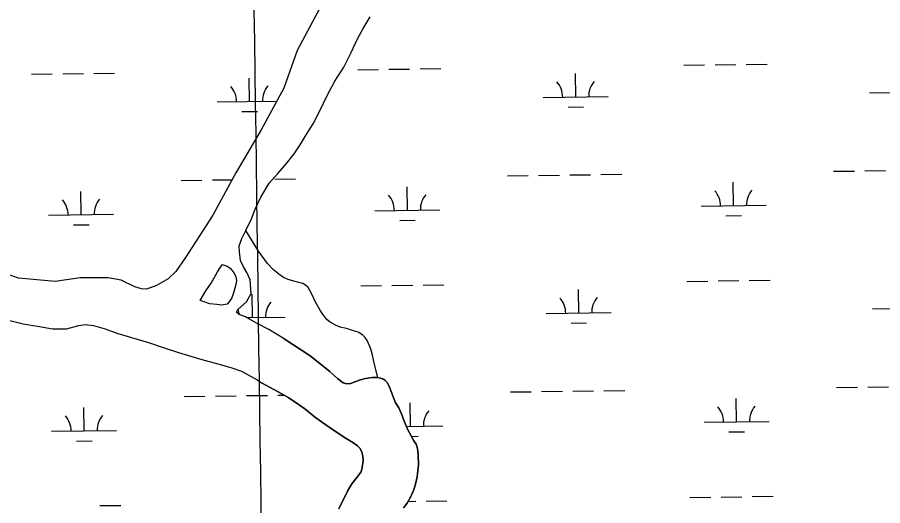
# Model space of a CAD drawing. Extents: x 3767014 to 3805179, y 361544 to 387384.
# Drawn here: x 3784085 to 3785416, y 370409 to 371161 of the extents above; entities that cross this region are included whole.
import ezdxf

# ---------------------------------------------------------------- set-up
doc = ezdxf.new("R2010")
doc.units = 0
for name, color, linetype in [('V-GRID-MAJR', 7, 'Continuous'), ('V-RIVR-EDGE', 7, 'Continuous'), ('V-TOPO-SHOR', 7, 'Continuous'), ('V-WETL-SWMP', 7, 'Continuous')]:
    doc.layers.add(name, color=color, linetype=linetype)

msp = doc.modelspace()

# ---------------------------------------------------------------- linework, layer by layer
at = {"layer": 'V-GRID-MAJR'}
msp.add_spline([(3784505.154, 367149.462), (3784421.458, 373206.305), (3784337.716, 379266.522), (3784253.973, 385326.739), (3784253.926, 385330.111)], degree=3, dxfattribs=at)
at = {"layer": 'V-RIVR-EDGE'}
msp.add_spline([(3785266.865, 377529.211), (3785342.8, 377494.248), (3785391.258, 377467.439), (3785439.72, 377442.249), (3785475.246, 377418.707), (3785525.316, 377389.469), (3785575.383, 377359.422), (3785621.413, 377331.811), (3785722.351, 377269.288), (3785796.661, 377231.094), (3785852.385, 377199.415), (3785928.324, 377166.069), (3785964.678, 377149.804), (3786028.506, 377124.576), (3786060.018, 377113.175), (3786092.316, 377092.068), (3786117.34, 377073.405), (3786135.083, 377053.143), (3786154.458, 377039.347), (3786176.258, 377024.735), (3786206.946, 377006.867), (3786256.211, 376979.248), (3786328.098, 376942.677), (3786374.949, 376919.917), (3786491.265, 376862.208), (3786553.467, 376833.749), (3786619.713, 376805.279), (3786729.589, 376759.718), (3786796.656, 376736.099), (3786845.136, 376718.187), (3786867.767, 376712.469), (3787003.51, 376661.992), (3787089.16, 376631.048), (3787163.496, 376603.367), (3787230.559, 376578.13), (3787257.223, 376568.359), (3787300.044, 376551.27), (3787354.992, 376532.533), (3787409.127, 376512.181), (3787544.074, 376466.558), (3787612.756, 376442.126), (3787657.197, 376425.841), (3787730.724, 376398.162), (3787781.63, 376380.244), (3787834.96, 376361.511), (3787891.524, 376341.961), (3787940, 376322.432), (3787998.976, 376297.215), (3788050.697, 376281.721), (3788117.768, 376259.719), (3788176.757, 376240.164), (3788221.198, 376223.879), (3788259.981, 376209.226), (3788406.252, 376164.383), (3788541.215, 376125.23), (3788606.67, 376104.041), (3788679.39, 376077.173), (3788748.889, 376055.974), (3788871.693, 376005.528), (3788969.454, 375966.467), (3789047.013, 375933.926), (3789119.723, 375903.014), (3789155.253, 375881.09), (3789182.716, 375867.274), (3789214.225, 375854.256), (3789257.04, 375834.74), (3789281.286, 375828.21), (3789303.105, 375821.686), (3789328.955, 375809.491), (3789367.724, 375789.177), (3789414.577, 375767.225), (3789468.708, 375745.255), (3789509.105, 375728.981), (3789555.157, 375710.266), (3789585.849, 375694.015), (3789620.578, 375675.328), (3789681.97, 375646.062), (3789753.859, 375610.3), (3789792.633, 375591.603), (3789842.712, 375566.408), (3789897.64, 375539.584), (3789938.019, 375516.03), (3789968.727, 375506.25), (3790004.289, 375497.265), (3790030.972, 375494.773), (3790047.128, 375487.455), (3790077.007, 375469.589), (3790124.633, 375433.077), (3790192.442, 375382.768), (3790252.165, 375332.478), (3790290.91, 375302.459), (3790337.741, 375271.611), (3790406.357, 375220.491), (3790469.329, 375175.855), (3790570.248, 375106.054), (3790647.751, 375050.868), (3790691.367, 375028.115), (3790744.667, 374997.251), (3790806.838, 374955.852), (3790873.863, 374915.249), (3790932, 374877.903), (3791002.231, 374825.97), (3791052.265, 374782.175), (3791082.927, 374753.793), (3791131.331, 374705.149), (3791170.05, 374664.616), (3791192.631, 374638.681), (3791220.891, 374620.01), (3791288.67, 374557.569), (3791322.577, 374533.223), (3791362.944, 374504.817), (3791396.042, 374480.473), (3791434.785, 374449.645), (3791482.407, 374411.517), (3791534.052, 374365.291), (3791646.192, 374254.216), (3791707.514, 374196.644), (3791738.968, 374161.791), (3791773.65, 374123.694), (3791803.497, 374092.888), (3791829.321, 374070.18), (3791830.912, 374059.662), (3791837.316, 374032.958), (3791849.409, 374017.562), (3791884.123, 373992.405), (3791930.977, 373971.262), (3791954.393, 373955.838), (3791993.134, 373924.202), (3792026.979, 373874.785), (3792047.912, 373836.722), (3792063.186, 373799.482), (3792086.509, 373746.857), (3792112.249, 373690.181), (3792141.261, 373648.864), (3792158.993, 373624.558), (3792177.552, 373607.528), (3792214.702, 373586.409), (3792255.083, 373563.665), (3792301.119, 373538.48), (3792346.34, 373510.871), (3792382.671, 373485.71), (3792422.225, 373455.689), (3792479.537, 373411.875), (3792548.144, 373356.711), (3792619.168, 373298.307), (3792672.431, 373252.077), (3792709.534, 373212.357), (3792750.656, 373162.113), (3792839.385, 373068.08), (3792888.572, 373008.92), (3792945.027, 372945.699), (3792999.062, 372884.91), (3793053.898, 372820.884), (3793149.89, 372720.363), (3793208.761, 372653.092), (3793261.195, 372598.777), (3793315.232, 372538.796), (3793358.792, 372493.399), (3793409.592, 372432.618), (3793462.809, 372367.787), (3793498.283, 372323.219), (3793536.997, 372280.26), (3793578.124, 372232.443), (3793604.724, 372196.792), (3793668.438, 372125.466), (3793703.128, 372090.604), (3793760.41, 372034.66), (3793806.384, 371984.404), (3793839.438, 371942.268), (3793939.427, 371823.136), (3793981.333, 371763.186), (3794029.674, 371688.662), (3794050.609, 371651.408), (3794073.177, 371620.62), (3794178.796, 371488.535), (3794237.625, 371404.28), (3794268.243, 371358.106), (3794301.293, 371314.353), (3794332.724, 371269.794), (3794395.613, 371192), (3794429.476, 371149.862), (3794472.201, 371093.953), (3794523.788, 371024.274), (3794601.175, 370922.181), (3794640.679, 370871.942), (3794687.421, 370805.509), (3794733.389, 370752.828), (3794829.339, 370635.323), (3794895.463, 370557.521), (3794959.948, 370470.826), (3795013.158, 370403.569), (3795070.394, 370329.023), (3795159.854, 370203.448), (3795225.98, 370126.454), (3795296.13, 370041.363), (3795379.18, 369940.065), (3795459.001, 369841.201), (3795508.163, 369772.337), (3795554.103, 369708.333), (3795661.315, 369566.538), (3795715.338, 369500.897), (3795762.105, 369444.169), (3795798.366, 369390.703), (3795915.247, 369234.327), (3795963.601, 369165.465), (3796028.082, 369077.153), (3796043.387, 369052.853), (3796054.672, 369037.459), (3796077.242, 369007.48), (3796148.213, 368927.239), (3796183.677, 368878.627), (3796226.382, 368814.631), (3796275.531, 368740.105), (3796314.222, 368688.25), (3796353.714, 368633.158), (3796401.268, 368567.533), (3796456.873, 368487.33), (3796513.292, 368409.551), (3796545.533, 368365.8), (3796626.113, 368246.716), (3796670.449, 368188.377), (3796704.298, 368140.578), (3796751.041, 368074.145), (3796787.308, 368023.105), (3796838.907, 367958.278), (3796844.528, 367942.09), (3796845.295, 367925.104), (3796846.094, 367921.059), (3796852.559, 367919.425), (3796863.071, 367918.59), (3796875.166, 367904.003), (3796903.398, 367874.01), (3796931.629, 367844.017), (3796952.579, 367812.424), (3796982.392, 367767.87), (3797007.371, 367730.606), (3797037.194, 367690.095), (3797062.185, 367657.684), (3797075.869, 367631.77), (3797095.223, 367609.078), (3797126.665, 367569.372), (3797156.484, 367527.244), (3797212.099, 367451.085), (3797254.808, 367388.706), (3797302.183, 367327.228)], degree=3, dxfattribs=at)
at = {"layer": 'V-TOPO-SHOR'}
msp.add_line((3784381.294, 370719.944), (3784366.473, 370725.42), dxfattribs=at)
for points in [[(3784555.755, 371185.036), (3784515.309, 371110.309), (3784495.032, 371052.252), (3784459.948, 370987.889), (3784421.005, 370922.036), (3784385.57, 370856.412), (3784343.463, 370791.275), (3784328.898, 370769.683), (3784316.833, 370758.532), (3784299.057, 370748.167), (3784283.629, 370742.515), (3784276.002, 370743.029), (3784265.584, 370746.479), (3784244.514, 370756.572), (3784224.544, 370759.951), (3784181.569, 370760.103), (3784143.228, 370754.723), (3784086.687, 370759.679), (3784033.998, 370778.225)], [(3784424.048, 370711.203), (3784437.731, 370723.267), (3784444.739, 370735.822), (3784443.379, 370757.186), (3784437.938, 370768.469), (3784432.75, 370777.197), (3784428.541, 370786.858), (3784426.651, 370799.959), (3784426.252, 370809.201), (3784430.364, 370820.558), (3784436.738, 370833.126), (3784445.466, 370850.731), (3784450.951, 370865.872), (3784459.378, 370884.119), (3784472.352, 370905.752), (3784485.797, 370921.006), (3784499.242, 370936.259), (3784511.088, 370951.236), (3784520.04, 370965.013), (3784529.34, 370980.056), (3784540.289, 370997.284), (3784551.01, 371018.02), (3784561.78, 371040.664), (3784573.489, 371062.648), (3784587.098, 371084.264), (3784598.505, 371106.895), (3784608.597, 371127.965), (3784616.97, 371143.986), (3784627.935, 371161.849)], [(3784639.59, 370606.669), (3784634.187, 370629.006), (3784632.162, 370638.857), (3784629.147, 370648.681), (3784627.13, 370654.274), (3784623.239, 370663.484), (3784620.351, 370668.166), (3784616.392, 370672.127), (3784609.157, 370676.501), (3784602.173, 370678.705), (3784591.396, 370682.103), (3784581.834, 370684.439), (3784574.341, 370687.225), (3784566.403, 370691.978), (3784561.659, 370695.624), (3784555.841, 370702.806), (3784551.223, 370709.423), (3784543.44, 370723.882), (3784538.433, 370734.253), (3784535.201, 370740.804), (3784532.217, 370745.384), (3784528.467, 370748.855), (3784524.052, 370751.321), (3784518.168, 370753.056), (3784510.296, 370755.138), (3784501.821, 370757.602), (3784494.321, 370760.584), (3784487.069, 370765.653), (3784478.674, 370772.87), (3784469.731, 370782.252), (3784455.802, 370801.016), (3784436.738, 370833.126)], [(3784366.473, 370725.42), (3784375.13, 370740.159), (3784383.078, 370752.052), (3784389.75, 370763.978), (3784392.753, 370769.313), (3784396.726, 370775.26), (3784400.682, 370780.57), (3784407.625, 370778.162), (3784412.315, 370774.859), (3784414.787, 370771.93), (3784417.861, 370767.711), (3784421.224, 370762.212), (3784422.324, 370755.501), (3784421.23, 370750.117), (3784418.072, 370738.736), (3784414.963, 370729.266), (3784410.99, 370723.319), (3784407.709, 370719.581), (3784399.079, 370718.213), (3784392.103, 370719.348), (3784381.294, 370719.944)], [(3784495.609, 370666.382), (3784472.1, 370680.677), (3784454.186, 370689.733), (3784441.941, 370696.416), (3784435.988, 370700.072), (3784426.207, 370703.506), (3784422.168, 370707.43), (3784424.048, 370711.203)], [(3784036.927, 370681.689), (3784048.642, 370691.575), (3784063.082, 370695.978), (3784069.119, 370695.505), (3784093.796, 370689.457), (3784118.839, 370685.31), (3784139.126, 370681.922), (3784160.45, 370681.693), (3784179.369, 370686.936), (3784189.282, 370688.593), (3784202.293, 370686.983), (3784220.305, 370681.744), (3784237.957, 370674.922), (3784286.615, 370660.617), (3784309.344, 370653.029), (3784333.025, 370645.417), (3784353.23, 370638.847), (3784369.031, 370634.302), (3784393.691, 370627.62), (3784413.286, 370622.02), (3784430.016, 370616.497), (3784455.133, 370602.798), (3784460.435, 370598.522)], [(3784495.609, 370666.382), (3784535.726, 370640.244), (3784565.802, 370616.11), (3784572.418, 370610.005), (3784577.818, 370605.436), (3784586.405, 370598.792), (3784592.035, 370596.875), (3784597.993, 370597.608), (3784604.397, 370600.021), (3784612.933, 370603.365), (3784620.818, 370605.323), (3784630.677, 370606.644), (3784639.59, 370606.669), (3784647.573, 370604.612), (3784651.157, 370602.349), (3784654.682, 370598.421), (3784657.786, 370591.642), (3784660.946, 370582.709), (3784666.288, 370568.639), (3784671.889, 370559.964), (3784676.884, 370548.139), (3784678.565, 370543.478), (3784681.791, 370535.82), (3784685.23, 370527.384), (3784694.98, 370509.311), (3784698.638, 370504.013), (3784700.858, 370497.408), (3784701.863, 370488.421), (3784702.064, 370472.365), (3784701.308, 370463.335), (3784700.071, 370453.902), (3784697.952, 370444.545), (3784696.27, 370437.256), (3784694.62, 370432.709), (3784690.241, 370423.592), (3784684.523, 370413.264), (3784679.12, 370405.981)], [(3784579.735, 370404.644), (3784593.534, 370432.898), (3784599.547, 370443.232), (3784607.444, 370452.634), (3784613.781, 370461.703), (3784615.575, 370468.408), (3784616.898, 370478.333), (3784616.517, 370485.767), (3784614.995, 370491.901), (3784612.214, 370497.414), (3784608.098, 370501.524), (3784601.118, 370506.542), (3784590.772, 370513.044), (3784572.954, 370524.554), (3784559.507, 370533.723), (3784544.057, 370544.604), (3784527.163, 370558.485), (3784502.945, 370575.322), (3784486.453, 370584.806), (3784460.435, 370598.522)]]:
    msp.add_lwpolyline(points, dxfattribs=at)
at = {"layer": 'V-WETL-SWMP'}
for p, q in [((3784608.608, 371080.443), (3784640.605, 371080.887)), ((3784656.604, 371081.109), (3784688.601, 371081.554)), ((3784704.599, 371081.776), (3784736.596, 371082.221)), ((3785110.468, 371087.414), (3785142.465, 371087.859)), ((3785158.463, 371088.081), (3785190.46, 371088.525)), ((3785206.459, 371088.748), (3785238.456, 371089.192)), ((3784106.749, 371073.471), (3784138.746, 371073.916)), ((3784154.744, 371074.138), (3784186.741, 371074.583)), ((3784202.74, 371074.805), (3784234.737, 371075.249)), ((3784442.206, 371031.697), (3784441.706, 371067.693)), ((3784944.065, 371038.668), (3784943.565, 371074.665)), ((3784894.07, 371037.974), (3784994.06, 371039.363)), ((3785395.929, 371044.945), (3785495.92, 371046.334)), ((3784392.211, 371031.002), (3784484.145, 371032.279)), ((3784430.421, 371016.101), (3784454.419, 371016.434)), ((3784932.28, 371023.072), (3784956.278, 371023.405)), ((3784934.89, 370918.458), (3784966.887, 370918.903)), ((3784982.885, 370919.125), (3785014.882, 370919.569)), ((3785340.759, 370924.096), (3785372.756, 370924.541)), ((3785388.754, 370924.763), (3785420.751, 370925.207)), ((3784337.04, 370910.153), (3784369.037, 370910.598)), ((3784385.035, 370910.82), (3784415.175, 370911.239)), ((3784481.026, 370912.153), (3784513.022, 370912.598)), ((3784838.899, 370917.125), (3784870.896, 370917.569)), ((3784886.894, 370917.791), (3784918.891, 370918.236)), ((3785186.886, 370871.212), (3785186.386, 370907.208)), ((3784183.168, 370857.269), (3784182.667, 370893.265)), ((3784685.027, 370864.24), (3784684.527, 370900.237)), ((3785136.891, 370870.517), (3785236.881, 370871.906)), ((3784133.172, 370856.574), (3784233.163, 370857.963)), ((3784635.032, 370863.546), (3784735.022, 370864.935)), ((3785175.102, 370855.616), (3785199.099, 370855.949)), ((3784171.383, 370841.673), (3784195.381, 370842.006)), ((3784673.242, 370848.644), (3784697.24, 370848.977)), ((3784613.229, 370747.8), (3784645.226, 370748.244)), ((3784661.225, 370748.466), (3784693.221, 370748.911)), ((3784709.22, 370749.133), (3784741.217, 370749.578)), ((3785115.089, 370754.771), (3785147.086, 370755.216)), ((3785163.084, 370755.438), (3785195.081, 370755.882)), ((3785211.079, 370756.105), (3785243.076, 370756.549)), ((3784446.826, 370699.054), (3784446.326, 370735.05)), ((3784948.686, 370706.025), (3784948.186, 370742.022)), ((3784898.691, 370705.331), (3784998.681, 370706.72)), ((3785400.55, 370712.302), (3785500.541, 370713.691)), ((3784437.849, 370698.929), (3784496.821, 370699.748)), ((3784936.901, 370690.429), (3784960.899, 370690.762)), ((3784939.511, 370585.815), (3784971.507, 370586.26)), ((3784987.506, 370586.482), (3785019.503, 370586.926)), ((3785345.379, 370591.453), (3785377.376, 370591.898)), ((3785393.375, 370592.12), (3785425.372, 370592.564)), ((3784341.66, 370577.51), (3784373.657, 370577.955)), ((3784389.656, 370578.177), (3784421.653, 370578.621)), ((3784437.651, 370578.844), (3784469.648, 370579.288)), ((3784485.646, 370579.51), (3784495.427, 370579.646)), ((3784843.52, 370584.482), (3784875.517, 370584.926)), ((3784891.515, 370585.148), (3784923.512, 370585.593)), ((3785191.507, 370538.569), (3785191.007, 370574.565)), ((3784187.788, 370524.626), (3784187.288, 370560.622)), ((3784689.648, 370531.597), (3784689.148, 370567.594)), ((3785141.512, 370537.874), (3785241.502, 370539.263)), ((3784137.793, 370523.931), (3784237.783, 370525.32)), ((3784683.546, 370531.513), (3784739.643, 370532.292)), ((3785179.723, 370522.973), (3785203.72, 370523.306)), ((3784176.003, 370509.03), (3784200.001, 370509.363)), ((3784691.271, 370516.187), (3784701.861, 370516.335)), ((3784686.096, 370416.105), (3784697.842, 370416.268)), ((3784713.841, 370416.49), (3784745.838, 370416.935)), ((3785119.71, 370422.128), (3785151.706, 370422.573)), ((3785167.705, 370422.795), (3785199.702, 370423.239)), ((3785215.7, 370423.462), (3785247.697, 370423.906)), ((3784211.981, 370409.519), (3784243.978, 370409.963))]:
    msp.add_line(p, q, dxfattribs=at)
for points in [[(3784555.754, 371185.037), (3784515.309, 371110.308), (3784495.032, 371052.251), (3784459.948, 370987.89), (3784421.005, 370922.036), (3784385.571, 370856.411), (3784343.463, 370791.275)], [(3784437.938, 370768.469), (3784432.751, 370777.198), (3784428.542, 370786.857), (3784426.651, 370799.959), (3784426.252, 370809.202), (3784430.365, 370820.557), (3784436.737, 370833.127), (3784445.467, 370850.731), (3784450.951, 370865.871), (3784459.379, 370884.119), (3784472.352, 370905.752), (3784485.797, 370921.006), (3784499.242, 370936.259), (3784511.089, 370951.236), (3784520.039, 370965.014), (3784529.34, 370980.056), (3784540.289, 370997.284), (3784551.01, 371018.02), (3784561.781, 371040.664), (3784573.489, 371062.648), (3784587.098, 371084.265), (3784598.504, 371106.894), (3784608.597, 371127.964), (3784616.969, 371143.985), (3784627.934, 371161.849)], [(3784343.463, 370791.275), (3784328.899, 370769.683), (3784316.833, 370758.532), (3784299.056, 370748.166), (3784283.63, 370742.514), (3784276.002, 370743.028), (3784265.585, 370746.48), (3784244.515, 370756.573), (3784224.545, 370759.952), (3784181.57, 370760.103), (3784143.229, 370754.722), (3784086.688, 370759.679), (3784033.999, 370778.226)], [(3784679.12, 370405.981), (3784684.523, 370413.264), (3784690.242, 370423.591), (3784694.62, 370432.71), (3784696.271, 370437.256), (3784697.952, 370444.545), (3784700.072, 370453.902), (3784701.308, 370463.335), (3784702.064, 370472.365), (3784701.863, 370488.422), (3784700.858, 370497.408), (3784698.638, 370504.013), (3784694.981, 370509.31), (3784685.23, 370527.384), (3784681.79, 370535.82), (3784678.565, 370543.478), (3784676.883, 370548.138), (3784671.889, 370559.964), (3784666.288, 370568.64), (3784660.946, 370582.71), (3784657.787, 370591.642), (3784654.681, 370598.422), (3784651.156, 370602.35), (3784647.574, 370604.613), (3784639.59, 370606.668), (3784630.678, 370606.644), (3784620.818, 370605.323), (3784612.933, 370603.365), (3784604.397, 370600.02), (3784597.992, 370597.609), (3784592.036, 370596.875), (3784586.406, 370598.792), (3784577.819, 370605.436), (3784572.417, 370610.004), (3784565.802, 370616.109), (3784535.725, 370640.244), (3784495.609, 370666.383), (3784472.1, 370680.678), (3784454.186, 370689.734), (3784441.942, 370696.417), (3784435.987, 370700.072), (3784426.207, 370703.507), (3784422.169, 370707.431), (3784424.049, 370711.203), (3784437.73, 370723.267), (3784444.739, 370735.821), (3784443.379, 370757.186), (3784437.938, 370768.469)], [(3784069.119, 370695.504), (3784093.795, 370689.457), (3784118.839, 370685.31), (3784139.127, 370681.923), (3784160.451, 370681.693), (3784179.369, 370686.936), (3784189.281, 370688.592), (3784202.292, 370686.983), (3784220.304, 370681.744), (3784237.957, 370674.923), (3784286.616, 370660.618), (3784309.343, 370653.029), (3784333.024, 370645.416), (3784353.23, 370638.847), (3784369.031, 370634.302), (3784393.691, 370627.619), (3784413.286, 370622.021), (3784430.017, 370616.497), (3784455.133, 370602.798), (3784460.435, 370598.522), (3784486.453, 370584.807), (3784502.946, 370575.322), (3784527.162, 370558.486), (3784544.057, 370544.604), (3784559.507, 370533.722), (3784572.955, 370524.554), (3784590.771, 370513.045), (3784601.118, 370506.542), (3784608.098, 370501.524), (3784612.215, 370497.414), (3784614.996, 370491.9), (3784616.518, 370485.767), (3784616.898, 370478.333), (3784615.576, 370468.408), (3784613.782, 370461.703), (3784607.444, 370452.634), (3784599.547, 370443.233), (3784593.534, 370432.898), (3784579.736, 370404.644)]]:
    msp.add_lwpolyline(points, dxfattribs=at)
msp.add_lwpolyline([(3784381.295, 370719.944), (3784366.473, 370725.419), (3784375.13, 370740.159), (3784383.077, 370752.052), (3784392.753, 370769.313), (3784396.726, 370775.26), (3784400.683, 370780.57), (3784407.625, 370778.163), (3784412.316, 370774.859), (3784414.787, 370771.93), (3784417.862, 370767.712), (3784421.223, 370762.213), (3784422.324, 370755.5), (3784421.23, 370750.116), (3784418.072, 370738.736), (3784414.963, 370729.265), (3784410.99, 370723.318), (3784407.71, 370719.582), (3784399.079, 370718.213), (3784392.104, 370719.347)], close=True, dxfattribs=at)
for centre, start, end in [((3784386.962, 371031.404), 0.024037, 41.567696), ((3784497.437, 371032.939), 140.024034, 181.567693), ((3784888.821, 371038.376), 0.024037, 41.567696), ((3784999.296, 371039.91), 140.024034, 181.567693), ((3785131.642, 370870.919), 0.024037, 41.567696), ((3785242.117, 370872.454), 140.024034, 181.567693), ((3784127.923, 370856.976), 0.024037, 41.567696), ((3784238.399, 370858.511), 140.024034, 181.567693), ((3784629.783, 370863.948), 0.024037, 41.567696), ((3784740.258, 370865.482), 140.024034, 181.567693), ((3784502.057, 370700.296), 140.024034, 181.567693), ((3784893.442, 370705.733), 0.024037, 41.567696), ((3785003.917, 370707.267), 140.024034, 181.567693), ((3784391.582, 370698.761), 7.556679, 21.256181), ((3785136.263, 370538.276), 0.024037, 41.567696), ((3785246.738, 370539.811), 140.024034, 181.567693), ((3784132.544, 370524.333), 0.024037, 41.567696), ((3784243.019, 370525.868), 140.024034, 181.567693), ((3784744.879, 370532.839), 140.024034, 181.567693)]:
    msp.add_arc(centre, 35.246, start, end, dxfattribs=at)

doc.saveas('drawing.dxf')
